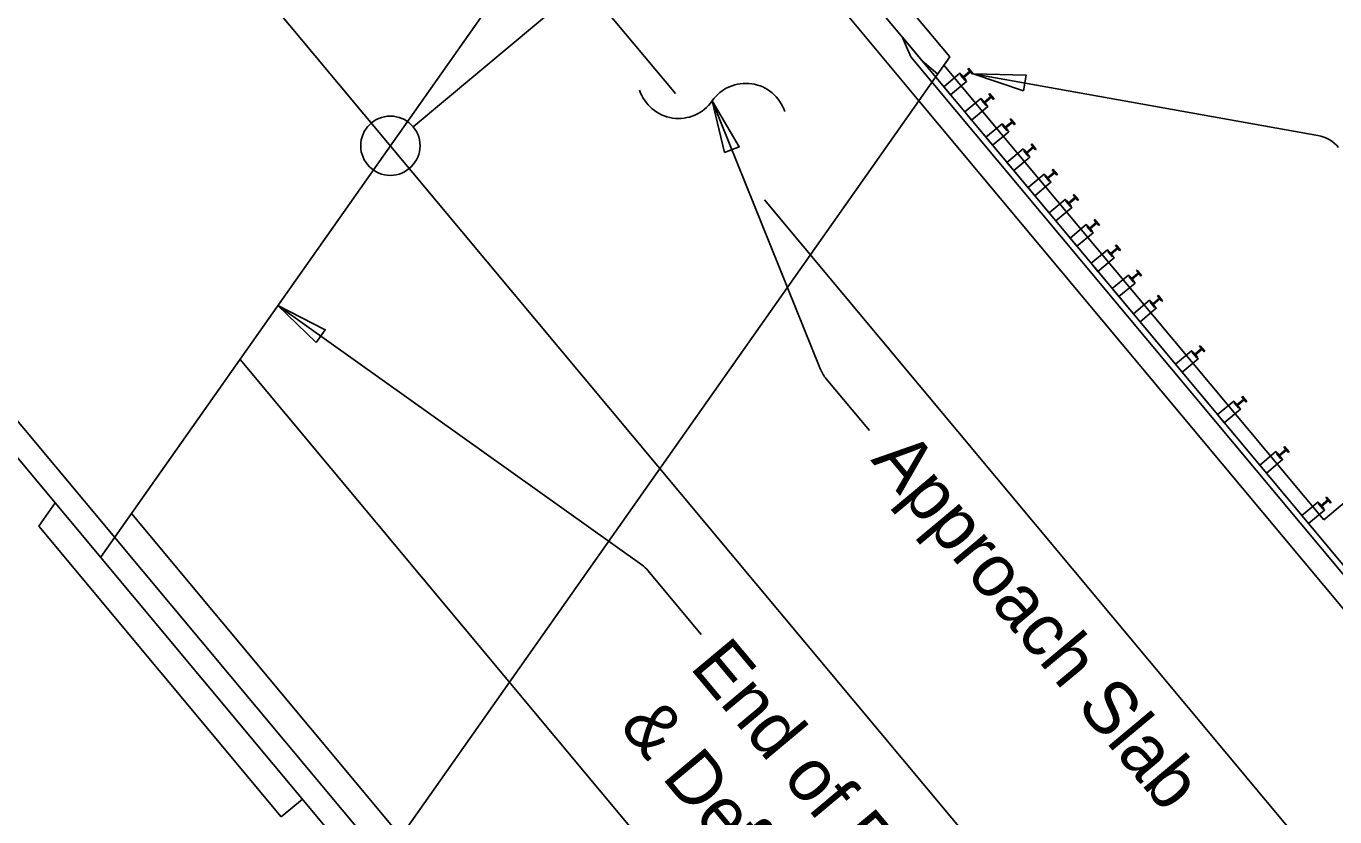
# Model space of a CAD drawing. Extents: x 2042995 to 2043795, y 305365 to 306249.
# Drawn here: x 2043547.4 to 2043609.6, y 305755.6 to 305793.2 of the extents above; entities that cross this region are included whole.
import ezdxf

# ---------------------------------------------------------------- set-up
doc = ezdxf.new("R2010")
doc.units = 0
for name, color, linetype in [('BR_AUTO DIMENSION', 7, 'Continuous'), ('BR_CENTER LINES', 7, 'Continuous'), ('BR_CONCRETE', 7, 'Continuous'), ('BR_PROPOSED_TRAVELWAY', 7, 'Continuous'), ('BR_STRUCTURAL STEEL', 7, 'Continuous'), ('BR_TEXT', 7, 'Continuous')]:
    doc.layers.add(name, color=color, linetype=linetype)

msp = doc.modelspace()

# ---------------------------------------------------------------- linework, layer by layer
at = {"layer": 'BR_AUTO DIMENSION'}
for p, q in [((2043565.776, 305788.416), (2043602.867, 305819.394)), ((2043608.805, 305788.003), (2043592.411, 305790.938)), ((2043585.16, 305776.873), (2043580, 305789.643)), ((2043576.649, 305767.584), (2043559.342, 305779.91)), ((2043587.482, 305773.968), (2043585.426, 305776.429)), ((2043579.483, 305764.275), (2043576.961, 305767.295))]:
    msp.add_line(p, q, dxfattribs=at)
for points in [[(2043594.805, 305790.129), (2043592.411, 305790.938), (2043594.937, 305790.867)], [(2043580.589, 305787.185), (2043580, 305789.643), (2043581.285, 305787.466)], [(2043561.16, 305778.154), (2043559.342, 305779.91), (2043561.596, 305778.765)]]:
    msp.add_lwpolyline(points, close=True, dxfattribs=at)
msp.add_circle((2043564.694, 305787.513), 1.41, dxfattribs=at)
for centre, radius, start, end in [((2043581.599, 305788.533), 1.946, 18.08075, 145.22507), ((2043578.401, 305790.753), 1.946, 198.08075, 325.22507), ((2043608.512, 305786.362), 1.667, 39.86836, 79.84779), ((2043586.706, 305777.497), 1.667, 202.00213, 219.86836), ((2043575.682, 305766.226), 1.667, 39.86836, 54.54083)]:
    msp.add_arc(centre, radius, start, end, dxfattribs=at)
at = {"layer": 'BR_CENTER LINES'}
msp.add_line((2043547.527, 305808.067), (2043697.577, 305628.408), dxfattribs=at)
at = {"layer": 'BR_CONCRETE'}
for p, q in [((2043406.037, 306013.553), (2043591.296, 305791.736)), ((2043378.474, 305974.405), (2043563.733, 305752.588)), ((2043609.084, 305769.724), (2043659.66, 305811.964)), ((2043589.988, 305791.548), (2043577.808, 305806.131)), ((2043589.831, 305789.655), (2043577.012, 305805.005)), ((2043524.98, 305800.744), (2043551.583, 305768.891)), ((2043590.728, 305790.921), (2043589.988, 305791.548)), ((2043590.728, 305790.921), (2043589.988, 305791.548)), ((2043591.023, 305791.348), (2043609.084, 305769.724)), ((2043589.831, 305789.655), (2043611.78, 305763.376)), ((2043565.198, 305754.669), (2043552.378, 305770.019)), ((2043559.506, 305755.602), (2043547.968, 305769.417)), ((2043563.766, 305754.304), (2043551.577, 305768.898)), ((2043560.513, 305756.443), (2043559.506, 305755.602))]:
    msp.add_line(p, q, dxfattribs=at)
for points in [[(2043550.913, 305767.939), (2043575.117, 305802.316), (2043578.477, 305807.085)], [(2043589.831, 305789.655), (2043591.296, 305791.736)], [(2043565.198, 305754.669), (2043589.831, 305789.655)], [(2043548.75, 305770.528), (2043547.968, 305769.417)]]:
    msp.add_lwpolyline(points, dxfattribs=at)
at = {"layer": 'BR_PROPOSED_TRAVELWAY'}
for p, q in [((2043571.846, 305797.67), (2043578.253, 305789.999)), ((2043592.549, 305788.481), (2043714.463, 305642.51)), ((2043582.481, 305784.936), (2043706.788, 305636.1)), ((2043557.543, 305777.355), (2043688.367, 305620.715))]:
    msp.add_line(p, q, dxfattribs=at)
at = {"layer": 'BR_STRUCTURAL STEEL'}
for p, q in [((2043589.03, 305792.695), (2043612.21, 305764.94)), ((2043589.447, 305791.74), (2043589.03, 305792.695)), ((2043589.447, 305791.74), (2043611.986, 305764.754)), ((2043591.939, 305790.788), (2043592.258, 305791.055)), ((2043592.285, 305791.024), (2043591.965, 305790.756)), ((2043592.165, 305791.167), (2043592.197, 305791.194)), ((2043592.258, 305791.055), (2043592.165, 305791.167)), ((2043592.197, 305791.194), (2043592.411, 305790.938)), ((2043592.379, 305790.912), (2043592.285, 305791.024)), ((2043591.813, 305790.874), (2043591.845, 305790.9)), ((2043592.027, 305790.618), (2043591.813, 305790.874)), ((2043591.845, 305790.9), (2043591.939, 305790.788)), ((2043591.965, 305790.756), (2043592.059, 305790.644)), ((2043592.059, 305790.644), (2043592.027, 305790.618)), ((2043592.411, 305790.938), (2043592.379, 305790.912)), ((2043592.94, 305789.589), (2043593.26, 305789.856)), ((2043593.287, 305789.824), (2043592.967, 305789.557)), ((2043593.166, 305789.968), (2043593.198, 305789.995)), ((2043593.26, 305789.856), (2043593.166, 305789.968)), ((2043593.198, 305789.995), (2043593.412, 305789.739)), ((2043593.38, 305789.712), (2043593.287, 305789.824)), ((2043592.815, 305789.674), (2043592.847, 305789.701)), ((2043593.028, 305789.419), (2043592.815, 305789.674)), ((2043592.847, 305789.701), (2043592.94, 305789.589)), ((2043592.967, 305789.557), (2043593.06, 305789.445)), ((2043593.06, 305789.445), (2043593.028, 305789.419)), ((2043593.412, 305789.739), (2043593.38, 305789.712)), ((2043593.942, 305788.39), (2043594.262, 305788.657)), ((2043594.288, 305788.625), (2043593.968, 305788.358)), ((2043594.168, 305788.769), (2043594.2, 305788.796)), ((2043594.262, 305788.657), (2043594.168, 305788.769)), ((2043594.2, 305788.796), (2043594.414, 305788.54)), ((2043594.382, 305788.513), (2043594.288, 305788.625)), ((2043594.414, 305788.54), (2043594.382, 305788.513)), ((2043593.816, 305788.475), (2043593.848, 305788.502)), ((2043594.03, 305788.219), (2043593.816, 305788.475)), ((2043593.848, 305788.502), (2043593.942, 305788.39)), ((2043593.968, 305788.358), (2043594.062, 305788.246)), ((2043594.062, 305788.246), (2043594.03, 305788.219)), ((2043594.818, 305787.276), (2043594.85, 305787.303)), ((2043594.85, 305787.303), (2043594.943, 305787.191)), ((2043594.943, 305787.191), (2043595.263, 305787.458)), ((2043595.29, 305787.426), (2043594.97, 305787.159)), ((2043595.17, 305787.57), (2043595.202, 305787.596)), ((2043595.263, 305787.458), (2043595.17, 305787.57)), ((2043595.202, 305787.596), (2043595.415, 305787.341)), ((2043595.383, 305787.314), (2043595.29, 305787.426)), ((2043595.415, 305787.341), (2043595.383, 305787.314)), ((2043595.032, 305787.02), (2043594.818, 305787.276)), ((2043594.97, 305787.159), (2043595.064, 305787.047)), ((2043595.064, 305787.047), (2043595.032, 305787.02)), ((2043595.819, 305786.077), (2043595.851, 305786.103)), ((2043596.033, 305785.821), (2043595.819, 305786.077)), ((2043595.851, 305786.103), (2043595.945, 305785.991)), ((2043595.945, 305785.991), (2043596.265, 305786.259)), ((2043596.291, 305786.227), (2043595.972, 305785.959)), ((2043596.171, 305786.37), (2043596.203, 305786.397)), ((2043596.265, 305786.259), (2043596.171, 305786.37)), ((2043596.203, 305786.397), (2043596.417, 305786.141)), ((2043596.385, 305786.115), (2043596.291, 305786.227)), ((2043596.417, 305786.141), (2043596.385, 305786.115)), ((2043595.972, 305785.959), (2043596.065, 305785.847)), ((2043596.065, 305785.847), (2043596.033, 305785.821)), ((2043596.821, 305784.877), (2043596.853, 305784.904)), ((2043597.035, 305784.622), (2043596.821, 305784.877)), ((2043596.853, 305784.904), (2043596.947, 305784.792)), ((2043596.947, 305784.792), (2043597.266, 305785.059)), ((2043597.293, 305785.027), (2043596.973, 305784.76)), ((2043597.173, 305785.171), (2043597.205, 305785.198)), ((2043597.266, 305785.059), (2043597.173, 305785.171)), ((2043597.205, 305785.198), (2043597.419, 305784.942)), ((2043597.387, 305784.915), (2043597.293, 305785.027)), ((2043597.419, 305784.942), (2043597.387, 305784.915)), ((2043596.973, 305784.76), (2043597.067, 305784.648)), ((2043597.067, 305784.648), (2043597.035, 305784.622)), ((2043597.823, 305783.678), (2043597.855, 305783.705)), ((2043598.036, 305783.422), (2043597.823, 305783.678)), ((2043597.855, 305783.705), (2043597.948, 305783.593)), ((2043597.948, 305783.593), (2043598.268, 305783.86)), ((2043598.295, 305783.828), (2043597.975, 305783.561)), ((2043597.975, 305783.561), (2043598.068, 305783.449)), ((2043598.174, 305783.972), (2043598.206, 305783.999)), ((2043598.268, 305783.86), (2043598.174, 305783.972)), ((2043598.206, 305783.999), (2043598.42, 305783.743)), ((2043598.388, 305783.716), (2043598.295, 305783.828)), ((2043598.42, 305783.743), (2043598.388, 305783.716)), ((2043598.068, 305783.449), (2043598.036, 305783.422)), ((2043598.824, 305782.479), (2043598.856, 305782.506)), ((2043599.038, 305782.223), (2043598.824, 305782.479)), ((2043598.856, 305782.506), (2043598.95, 305782.394)), ((2043598.95, 305782.394), (2043599.27, 305782.661)), ((2043599.296, 305782.629), (2043598.976, 305782.362)), ((2043598.976, 305782.362), (2043599.07, 305782.25)), ((2043599.176, 305782.773), (2043599.208, 305782.799)), ((2043599.27, 305782.661), (2043599.176, 305782.773)), ((2043599.208, 305782.799), (2043599.422, 305782.544)), ((2043599.39, 305782.517), (2043599.296, 305782.629)), ((2043599.422, 305782.544), (2043599.39, 305782.517)), ((2043599.07, 305782.25), (2043599.038, 305782.223)), ((2043599.826, 305781.28), (2043599.858, 305781.306)), ((2043600.04, 305781.024), (2043599.826, 305781.28)), ((2043599.858, 305781.306), (2043599.951, 305781.194)), ((2043599.951, 305781.194), (2043600.271, 305781.462)), ((2043600.298, 305781.43), (2043599.978, 305781.162)), ((2043599.978, 305781.162), (2043600.072, 305781.051)), ((2043600.178, 305781.573), (2043600.21, 305781.6)), ((2043600.271, 305781.462), (2043600.178, 305781.573)), ((2043600.21, 305781.6), (2043600.423, 305781.344)), ((2043600.391, 305781.318), (2043600.298, 305781.43)), ((2043600.423, 305781.344), (2043600.391, 305781.318)), ((2043600.072, 305781.051), (2043600.04, 305781.024)), ((2043600.827, 305780.08), (2043600.859, 305780.107)), ((2043601.041, 305779.825), (2043600.827, 305780.08)), ((2043600.859, 305780.107), (2043600.953, 305779.995)), ((2043600.953, 305779.995), (2043601.273, 305780.262)), ((2043601.299, 305780.23), (2043600.98, 305779.963)), ((2043600.98, 305779.963), (2043601.073, 305779.851)), ((2043601.073, 305779.851), (2043601.041, 305779.825)), ((2043601.179, 305780.374), (2043601.211, 305780.401)), ((2043601.273, 305780.262), (2043601.179, 305780.374)), ((2043601.211, 305780.401), (2043601.425, 305780.145)), ((2043601.393, 305780.118), (2043601.299, 305780.23)), ((2043601.425, 305780.145), (2043601.393, 305780.118)), ((2043603.182, 305777.976), (2043603.214, 305778.002)), ((2043603.276, 305777.864), (2043603.182, 305777.976)), ((2043603.214, 305778.002), (2043603.428, 305777.747)), ((2043602.831, 305777.682), (2043602.863, 305777.709)), ((2043603.044, 305777.426), (2043602.831, 305777.682)), ((2043602.863, 305777.709), (2043602.956, 305777.597)), ((2043602.956, 305777.597), (2043603.276, 305777.864)), ((2043603.303, 305777.832), (2043602.983, 305777.565)), ((2043602.983, 305777.565), (2043603.076, 305777.453)), ((2043603.076, 305777.453), (2043603.044, 305777.426)), ((2043603.396, 305777.72), (2043603.303, 305777.832)), ((2043603.428, 305777.747), (2043603.396, 305777.72)), ((2043604.959, 305775.198), (2043605.279, 305775.465)), ((2043605.186, 305775.577), (2043605.218, 305775.604)), ((2043605.279, 305775.465), (2043605.186, 305775.577)), ((2043605.218, 305775.604), (2043605.431, 305775.348)), ((2043604.834, 305775.283), (2043604.866, 305775.31)), ((2043605.048, 305775.028), (2043604.834, 305775.283)), ((2043604.866, 305775.31), (2043604.959, 305775.198)), ((2043605.306, 305775.433), (2043604.986, 305775.166)), ((2043604.986, 305775.166), (2043605.08, 305775.054)), ((2043605.08, 305775.054), (2043605.048, 305775.028)), ((2043605.399, 305775.321), (2043605.306, 305775.433)), ((2043605.431, 305775.348), (2043605.399, 305775.321)), ((2043606.963, 305772.8), (2043607.282, 305773.067)), ((2043607.309, 305773.035), (2043606.989, 305772.768)), ((2043607.189, 305773.179), (2043607.221, 305773.205)), ((2043607.282, 305773.067), (2043607.189, 305773.179)), ((2043607.221, 305773.205), (2043607.435, 305772.95)), ((2043607.403, 305772.923), (2043607.309, 305773.035)), ((2043606.837, 305772.885), (2043606.869, 305772.912)), ((2043607.051, 305772.629), (2043606.837, 305772.885)), ((2043606.869, 305772.912), (2043606.963, 305772.8)), ((2043606.989, 305772.768), (2043607.083, 305772.656)), ((2043607.083, 305772.656), (2043607.051, 305772.629)), ((2043607.435, 305772.95), (2043607.403, 305772.923)), ((2043608.84, 305770.486), (2043608.872, 305770.513)), ((2043609.054, 305770.231), (2043608.84, 305770.486)), ((2043608.872, 305770.513), (2043608.966, 305770.401)), ((2043608.966, 305770.401), (2043609.286, 305770.668)), ((2043609.312, 305770.636), (2043608.992, 305770.369)), ((2043609.192, 305770.78), (2043609.224, 305770.807)), ((2043609.286, 305770.668), (2043609.192, 305770.78)), ((2043609.224, 305770.807), (2043609.438, 305770.551)), ((2043609.406, 305770.524), (2043609.312, 305770.636)), ((2043609.438, 305770.551), (2043609.406, 305770.524)), ((2043608.992, 305770.369), (2043609.086, 305770.257)), ((2043609.086, 305770.257), (2043609.054, 305770.231))]:
    msp.add_line(p, q, dxfattribs=at)
for points in [[(2043591.016, 305790.317), (2043591.337, 305789.933), (2043592.104, 305790.574), (2043591.784, 305790.958)], [(2043592.018, 305789.117), (2043592.338, 305788.734), (2043593.106, 305789.375), (2043592.785, 305789.758)], [(2043593.019, 305787.918), (2043593.34, 305787.534), (2043594.107, 305788.175), (2043593.787, 305788.559)], [(2043594.021, 305786.719), (2043594.341, 305786.335), (2043595.109, 305786.976), (2043594.788, 305787.36)], [(2043595.023, 305785.52), (2043595.343, 305785.136), (2043596.111, 305785.777), (2043595.79, 305786.161)], [(2043596.024, 305784.32), (2043596.345, 305783.937), (2043597.112, 305784.578), (2043596.792, 305784.961)], [(2043597.026, 305783.121), (2043597.346, 305782.737), (2043598.114, 305783.378), (2043597.793, 305783.762)], [(2043598.027, 305781.922), (2043598.348, 305781.538), (2043599.115, 305782.179), (2043598.795, 305782.563)], [(2043599.029, 305780.723), (2043599.349, 305780.339), (2043600.117, 305780.98), (2043599.796, 305781.364)], [(2043600.031, 305779.523), (2043600.351, 305779.14), (2043601.119, 305779.781), (2043600.798, 305780.164)], [(2043602.034, 305777.125), (2043602.354, 305776.741), (2043603.122, 305777.382), (2043602.801, 305777.766)], [(2043604.037, 305774.726), (2043604.357, 305774.343), (2043605.125, 305774.984), (2043604.804, 305775.367)], [(2043606.04, 305772.328), (2043606.361, 305771.944), (2043607.128, 305772.585), (2043606.808, 305772.969)], [(2043608.043, 305769.929), (2043608.364, 305769.546), (2043609.131, 305770.187), (2043608.811, 305770.57)]]:
    msp.add_lwpolyline(points, close=True, dxfattribs=at)

# ---------------------------------------------------------------- texts
at = {"layer": 'BR_TEXT'}
for s, p in [("Existing 123'x25' concrete and steel bridge", (2043514.178, 305789.454)), ('to be removed and disposed of in accordance', (2043511.3, 305787.05)), ('with CSX Public Projects Manual, SCDOT', (2043508.422, 305784.646)), ('Approach Slab', (2043587.507, 305772.563)), ('End of Bridge', (2043578.895, 305762.705)), ('& Deflection Joint', (2043575.538, 305759.901))]:
    msp.add_text(s, height=2.5, rotation=309.86836, dxfattribs=at).set_placement(p)

doc.saveas('drawing.dxf')
